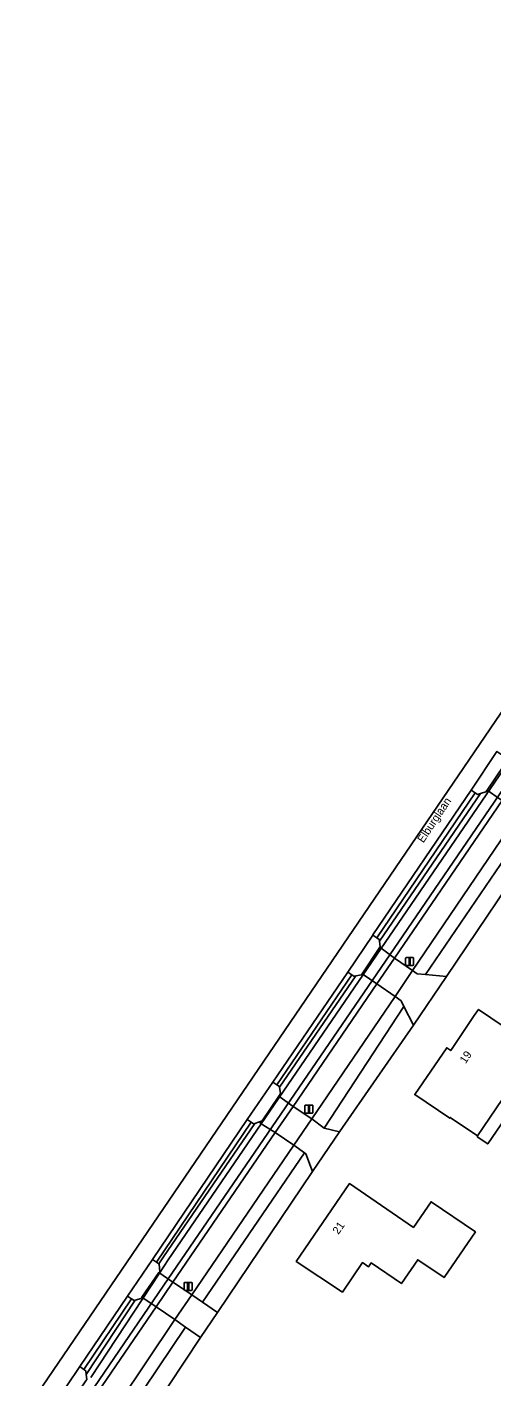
# Model space of a CAD drawing. Extents: x 158793 to 159888, y 384317 to 385256.
# Drawn here: x 158887.2 to 158945.2, y 384760.3 to 384928.9 of the extents above; entities that cross this region are included whole.
import ezdxf

# ---------------------------------------------------------------- set-up
doc = ezdxf.new("R2010")
doc.units = 0
for name, color, linetype in [('IMGEO_Berm_groen', 7, 'Continuous'), ('IMGEO_Dek', 7, 'Continuous'), ('IMGEO_Erf', 7, 'Continuous'), ('IMGEO_Greppel_droge_sloot', 7, 'Continuous'), ('IMGEO_Groenvoorziening', 7, 'Continuous'), ('IMGEO_Lichtmast', 7, 'Continuous'), ('IMGEO_Oever', 7, 'Continuous'), ('IMGEO_Openbare_ruimte_label', 7, 'Continuous'), ('IMGEO_Pand', 7, 'Continuous'), ('IMGEO_Pand_nummerreeks', 7, 'Continuous'), ('IMGEO_Pand_overbouw', 7, 'Continuous'), ('IMGEO_Rijbaan_lokaal_gesloten', 7, 'Continuous'), ('IMGEO_Rijbaan_lokaal_halfverhard', 7, 'Continuous'), ('IMGEO_Rijbaan_lokaal_open', 7, 'Continuous'), ('IMGEO_Voetpad_gesloten', 7, 'Continuous')]:
    doc.layers.add(name, color=color, linetype=linetype)

msp = doc.modelspace()

# ---------------------------------------------------------------- linework, layer by layer
at = {"layer": 'IMGEO_Berm_groen'}
for points in [[(158943.88, 384833.1), (158943.53, 384833), (158943.24, 384833.2), (158930.94, 384815.08), (158931.25, 384814.88), (158931.27, 384814.66)], [(158928.3, 384810.31), (158928.05, 384810.27), (158927.82, 384810.43), (158918.45, 384796.7), (158918.78, 384796.48), (158918.79, 384796.4)], [(158915.69, 384791.87), (158915.53, 384791.82), (158915.23, 384792.02), (158903.4, 384774.53), (158903.71, 384774.32), (158904.3, 384775.21)], [(158900.73, 384769.79), (158900.61, 384769.76), (158900.3, 384769.96), (158894.31, 384761.14), (158894.58, 384760.95), (158894.62, 384760.5)]]:
    msp.add_lwpolyline(points, close=True, dxfattribs=at)
at = {"layer": 'IMGEO_Dek'}
for points in [[(158933.13, 384812.53), (158931.32, 384813.9), (158929.12, 384810.59), (158930.93, 384809.32)], [(158920.49, 384794.01), (158918.68, 384795.27), (158916.59, 384792.19), (158916.38, 384791.89), (158918.23, 384790.73)], [(158906.14, 384771.59), (158905.46, 384772.05), (158903.71, 384773.23), (158901.59, 384770.15), (158903.35, 384768.95), (158905.69, 384767.36), (158907.82, 384770.46)]]:
    msp.add_lwpolyline(points, close=True, dxfattribs=at)
at = {"layer": 'IMGEO_Erf'}
msp.add_lwpolyline([(158951.09, 384827.22), (158939.63, 384810.23), (158935.54, 384804.14), (158926.29, 384790.81), (158922.89, 384785.87), (158911.02, 384768.26), (158908.92, 384765.12), (158902.96, 384756.12), (158899.47, 384750.87), (158892.72, 384740.96), (158921.44, 384698.52), (158922.8, 384700.65), (158924.7, 384703.64), (158925.32, 384704.18), (158930.5, 384712.33), (158930.04, 384713.23), (158931.6, 384714.38), (158937.69, 384723.38), (158942.33, 384731), (158945.25, 384735.36)], dxfattribs=at)
for points in [[(158948.46, 384793.62), (158947.96, 384793.96), (158946.62, 384794.87), (158943.53, 384790.32), (158940.11, 384792.63), (158940.05, 384792.53), (158935.68, 384795.48), (158939.67, 384801.34), (158940.18, 384800.99), (158943.11, 384805.35), (158943.65, 384806.13), (158952.76, 384799.95)], [(158939.35, 384772.61), (158936.06, 384774.85), (158934.02, 384771.86), (158930.23, 384774.45), (158929.9, 384773.97), (158929.14, 384774.49), (158926.64, 384770.81), (158920.86, 384774.63), (158927.51, 384784.36), (158935.52, 384778.89), (158937.72, 384782.1), (158943.25, 384778.32)]]:
    msp.add_lwpolyline(points, close=True, dxfattribs=at)
at = {"layer": 'IMGEO_Greppel_droge_sloot'}
for points in [[(159000.58, 384914.77), (158933.08, 384816.06), (158904.88, 384774.82), (158903.79, 384773.18), (158895.21, 384760.11)], [(158895.67, 384758.96), (158904.88, 384772.44), (158934.17, 384815.3), (158999.42, 384910.78)]]:
    msp.add_lwpolyline(points, dxfattribs=at)
at = {"layer": 'IMGEO_Groenvoorziening'}
for points in [[(158948.78, 384830.7), (158946.59, 384832.23), (158933.13, 384812.53), (158935.39, 384810.99)], [(158951.09, 384827.22), (158950.62, 384829.42), (158950.16, 384829.74), (158937.04, 384810.48), (158939.63, 384810.23)], [(158933.22, 384807.72), (158930.93, 384809.32), (158920.49, 384794.01), (158922.8, 384792.46)], [(158935.54, 384804.14), (158934.33, 384806.48), (158924.37, 384791.27), (158926.29, 384790.81)], [(158922.89, 384785.87), (158922.07, 384788.08), (158921.89, 384788.22), (158909.15, 384769.54), (158911.02, 384768.26)], [(158908.92, 384765.12), (158907.03, 384766.43), (158900.12, 384756.14), (158902.96, 384756.12)]]:
    msp.add_lwpolyline(points, close=True, dxfattribs=at)
msp.add_lwpolyline([(158898.7, 384756.91), (158905.69, 384767.36), (158907.82, 384770.46), (158920.58, 384789.14), (158918.23, 384790.73), (158905.46, 384772.05), (158903.35, 384768.95), (158890.39, 384750)], dxfattribs=at)
at = {"layer": 'IMGEO_Lichtmast'}
for p, q in [((158934.54, 384811.71), (158934.54, 384812.51)), ((158934.54, 384812.51), (158934.54, 384811.71)), ((158934.64, 384812.61), (158935.43, 384812.61)), ((158935.43, 384812.61), (158934.64, 384812.61)), ((158935.43, 384811.61), (158934.64, 384811.61)), ((158934.64, 384811.61), (158935.43, 384811.61)), ((158935.53, 384812.51), (158935.53, 384811.71)), ((158935.53, 384811.71), (158935.53, 384812.51)), ((158921.96, 384793.27), (158921.96, 384794.07)), ((158921.96, 384794.07), (158921.96, 384793.27)), ((158922.06, 384794.17), (158922.85, 384794.17)), ((158922.85, 384794.17), (158922.06, 384794.17)), ((158922.85, 384793.17), (158922.06, 384793.17)), ((158922.06, 384793.17), (158922.85, 384793.17)), ((158922.95, 384794.07), (158922.95, 384793.27)), ((158922.95, 384793.27), (158922.95, 384794.07)), ((158906.86, 384771.12), (158906.86, 384771.91)), ((158906.86, 384771.91), (158906.86, 384771.12)), ((158906.96, 384772.01), (158907.75, 384772.01)), ((158907.75, 384772.01), (158906.96, 384772.01)), ((158907.75, 384771.02), (158906.96, 384771.02)), ((158906.96, 384771.02), (158907.75, 384771.02)), ((158907.85, 384771.91), (158907.85, 384771.12)), ((158907.85, 384771.12), (158907.85, 384771.91))]:
    msp.add_line(p, q, dxfattribs=at)
for points in [[(158934.96, 384812.48), (158935.11, 384812.48), (158935.11, 384811.73), (158934.96, 384811.73), (158934.96, 384812.48)], [(158922.38, 384794.04), (158922.53, 384794.04), (158922.53, 384793.29), (158922.38, 384793.29), (158922.38, 384794.04)], [(158907.28, 384771.89), (158907.43, 384771.89), (158907.43, 384771.14), (158907.28, 384771.14), (158907.28, 384771.89)]]:
    msp.add_lwpolyline(points, dxfattribs=at)
for centre, start, end in [((158934.64, 384812.51), 90, 180), ((158934.64, 384812.51), 90, 180), ((158934.64, 384811.71), 180, 270), ((158934.64, 384811.71), 180, 270), ((158935.43, 384812.51), 0, 90), ((158935.43, 384812.51), 360, 90), ((158935.43, 384811.71), 270, 0), ((158935.43, 384811.71), 270, 0), ((158922.06, 384794.07), 90, 180), ((158922.06, 384794.07), 90, 180), ((158922.06, 384793.27), 180, 270), ((158922.06, 384793.27), 180, 270), ((158922.85, 384794.07), 0, 90), ((158922.85, 384794.07), 360, 90), ((158922.85, 384793.27), 270, 0), ((158922.85, 384793.27), 270, 0), ((158906.96, 384771.91), 90, 180), ((158906.96, 384771.91), 90, 180), ((158906.96, 384771.12), 180, 270), ((158906.96, 384771.12), 180, 270), ((158907.75, 384771.91), 0, 90), ((158907.75, 384771.91), 360, 90), ((158907.75, 384771.12), 270, 0), ((158907.75, 384771.12), 270, 0)]:
    msp.add_arc(centre, 0.1, start, end, dxfattribs=at)
at = {"layer": 'IMGEO_Oever'}
for points in [[(158895.21, 384760.11), (158903.79, 384773.18), (158904.88, 384774.82), (158933.08, 384816.06), (159000.58, 384914.77)], [(158999.42, 384910.78), (158934.17, 384815.3), (158904.88, 384772.44), (158895.67, 384758.96)], [(158946.82, 384836.62), (158944.73, 384833.54), (158944.57, 384833.3), (158943.88, 384833.1), (158931.27, 384814.66), (158931.35, 384813.95), (158931.32, 384813.9), (158929.12, 384810.59), (158929.03, 384810.45), (158928.3, 384810.31), (158918.79, 384796.4), (158918.91, 384795.6), (158918.68, 384795.27), (158916.59, 384792.19), (158915.69, 384791.87), (158904.3, 384775.21), (158903.71, 384774.32), (158903.73, 384774.3), (158903.81, 384773.39), (158903.71, 384773.23), (158901.59, 384770.15), (158901.48, 384770), (158900.73, 384769.79), (158894.62, 384760.5), (158894.68, 384759.86)], [(158890.39, 384750), (158903.35, 384768.95), (158905.46, 384772.05), (158918.23, 384790.73), (158920.49, 384794.01), (158930.93, 384809.32), (158933.13, 384812.53), (158946.59, 384832.23)]]:
    msp.add_lwpolyline(points, dxfattribs=at)
at = {"layer": 'IMGEO_Pand'}
for points in [[(158943.65, 384806.13), (158943.11, 384805.35), (158940.18, 384800.99), (158939.67, 384801.34), (158935.68, 384795.48), (158940.05, 384792.53), (158940.11, 384792.63), (158943.53, 384790.32), (158946.62, 384794.87), (158947.96, 384793.96), (158948.46, 384793.62), (158952.76, 384799.95)], [(158943.25, 384778.32), (158937.72, 384782.1), (158935.52, 384778.89), (158927.51, 384784.36), (158920.86, 384774.63), (158926.64, 384770.81), (158929.14, 384774.49), (158929.9, 384773.97), (158930.23, 384774.45), (158934.02, 384771.86), (158936.06, 384774.85), (158939.35, 384772.61)]]:
    msp.add_lwpolyline(points, close=True, dxfattribs=at)
at = {"layer": 'IMGEO_Pand_overbouw'}
msp.add_lwpolyline([(158943.46, 384790.22), (158944.8, 384789.31), (158947.96, 384793.96), (158946.62, 384794.87), (158943.53, 384790.32)], close=True, dxfattribs=at)
at = {"layer": 'IMGEO_Rijbaan_lokaal_gesloten'}
for points in [[(159022.05, 384944.07), (159025.62, 384945.88), (159014.22, 384942.69), (158887.22, 384756.16)], [(158887.22, 384756.16), (158889.31, 384754.73), (158890.59, 384756.67), (158893.83, 384761.5), (158899.79, 384770.28), (158902.91, 384774.88), (158914.73, 384792.35), (158917.95, 384797.03), (158927.33, 384810.78), (158930.45, 384815.42), (158930.46, 384815.43), (158942.74, 384833.54), (158945.95, 384838.37)]]:
    msp.add_lwpolyline(points, dxfattribs=at)
for points in [[(158948.71, 384835.33), (158948.41, 384835.54), (158946.82, 384836.62), (158944.73, 384833.54), (158946.28, 384832.45), (158946.59, 384832.23)], [(158933.13, 384812.53), (158931.32, 384813.9), (158929.12, 384810.59), (158930.93, 384809.32)], [(158935.39, 384810.99), (158933.13, 384812.53), (158930.93, 384809.32), (158933.22, 384807.72)], [(158920.49, 384794.01), (158918.68, 384795.27), (158916.59, 384792.19), (158916.38, 384791.89), (158918.23, 384790.73)], [(158920.49, 384794.01), (158918.23, 384790.73), (158920.58, 384789.14), (158922.8, 384792.46)], [(158906.14, 384771.59), (158905.46, 384772.05), (158903.71, 384773.23), (158901.59, 384770.15), (158903.35, 384768.95), (158905.69, 384767.36), (158907.82, 384770.46)]]:
    msp.add_lwpolyline(points, close=True, dxfattribs=at)
at = {"layer": 'IMGEO_Rijbaan_lokaal_halfverhard'}
for points in [[(158943.24, 384833.2), (158942.74, 384833.54), (158930.46, 384815.43), (158930.45, 384815.42), (158930.94, 384815.08)], [(158927.82, 384810.43), (158927.33, 384810.78), (158917.95, 384797.03), (158918.45, 384796.7)], [(158915.23, 384792.02), (158914.73, 384792.35), (158902.91, 384774.88), (158903.4, 384774.53)], [(158900.3, 384769.96), (158899.79, 384770.28), (158893.83, 384761.5), (158894.31, 384761.14)]]:
    msp.add_lwpolyline(points, close=True, dxfattribs=at)
at = {"layer": 'IMGEO_Rijbaan_lokaal_open'}
for points in [[(158946.93, 384836.78), (158946.83, 384837.41), (158946.76, 384837.83), (158946.45, 384838.04), (158945.95, 384838.37), (158942.74, 384833.54), (158943.24, 384833.2), (158943.53, 384833), (158943.88, 384833.1), (158944.57, 384833.3), (158944.73, 384833.54), (158946.82, 384836.62)], [(158931.35, 384813.95), (158931.27, 384814.66), (158931.25, 384814.88), (158930.94, 384815.08), (158930.45, 384815.42), (158927.33, 384810.78), (158927.82, 384810.43), (158928.05, 384810.27), (158928.3, 384810.31), (158929.03, 384810.45), (158929.12, 384810.59), (158931.32, 384813.9)], [(158939.63, 384810.23), (158937.04, 384810.48), (158935.99, 384810.58), (158935.39, 384810.99), (158933.22, 384807.72), (158933.96, 384807.2), (158934.33, 384806.48), (158935.54, 384804.14)], [(158918.91, 384795.6), (158918.79, 384796.4), (158918.78, 384796.48), (158918.45, 384796.7), (158917.95, 384797.03), (158914.73, 384792.35), (158915.23, 384792.02), (158915.53, 384791.82), (158915.69, 384791.87), (158916.59, 384792.19), (158918.68, 384795.27)], [(158926.29, 384790.81), (158924.37, 384791.27), (158922.8, 384792.46), (158920.58, 384789.14), (158921.89, 384788.22), (158922.07, 384788.08), (158922.89, 384785.87)], [(158903.71, 384773.23), (158903.81, 384773.39), (158903.73, 384774.3), (158903.71, 384774.32), (158903.4, 384774.53), (158902.91, 384774.88), (158899.79, 384770.28), (158900.3, 384769.96), (158900.61, 384769.76), (158900.73, 384769.79), (158901.48, 384770), (158901.59, 384770.15)], [(158911.02, 384768.26), (158909.15, 384769.54), (158907.82, 384770.46), (158905.69, 384767.36), (158907.03, 384766.43), (158908.92, 384765.12)], [(158894.68, 384759.86), (158894.62, 384760.5), (158894.58, 384760.95), (158894.31, 384761.14), (158893.83, 384761.5), (158890.59, 384756.67), (158891.1, 384756.35), (158891.4, 384756.16), (158891.84, 384756.28), (158892.36, 384756.42), (158892.47, 384756.59), (158894.57, 384759.7)]]:
    msp.add_lwpolyline(points, close=True, dxfattribs=at)
at = {"layer": 'IMGEO_Voetpad_gesloten'}
for points in [[(158950.16, 384829.74), (158948.78, 384830.7), (158935.39, 384810.99), (158935.99, 384810.58), (158937.04, 384810.48)], [(158934.33, 384806.48), (158933.96, 384807.2), (158933.22, 384807.72), (158922.8, 384792.46), (158924.37, 384791.27)], [(158921.89, 384788.22), (158920.58, 384789.14), (158907.82, 384770.46), (158909.15, 384769.54)], [(158907.03, 384766.43), (158905.69, 384767.36), (158898.7, 384756.91), (158899.84, 384756.14), (158900.12, 384756.14)]]:
    msp.add_lwpolyline(points, close=True, dxfattribs=at)

# ---------------------------------------------------------------- texts
at = {"layer": 'IMGEO_Openbare_ruimte_label'}
msp.add_text('Elburglaan', height=1, rotation=56.4212, dxfattribs=at).set_placement((158936.75, 384826.86))
at = {"layer": 'IMGEO_Pand_nummerreeks'}
for s, rotation, p in [('19', 56.0353, (158942.03, 384799.27)), ('21', 55.4852, (158926.14, 384777.93))]:
    msp.add_text(s, height=1, rotation=rotation, dxfattribs=at).set_placement(p)

doc.saveas('drawing.dxf')
